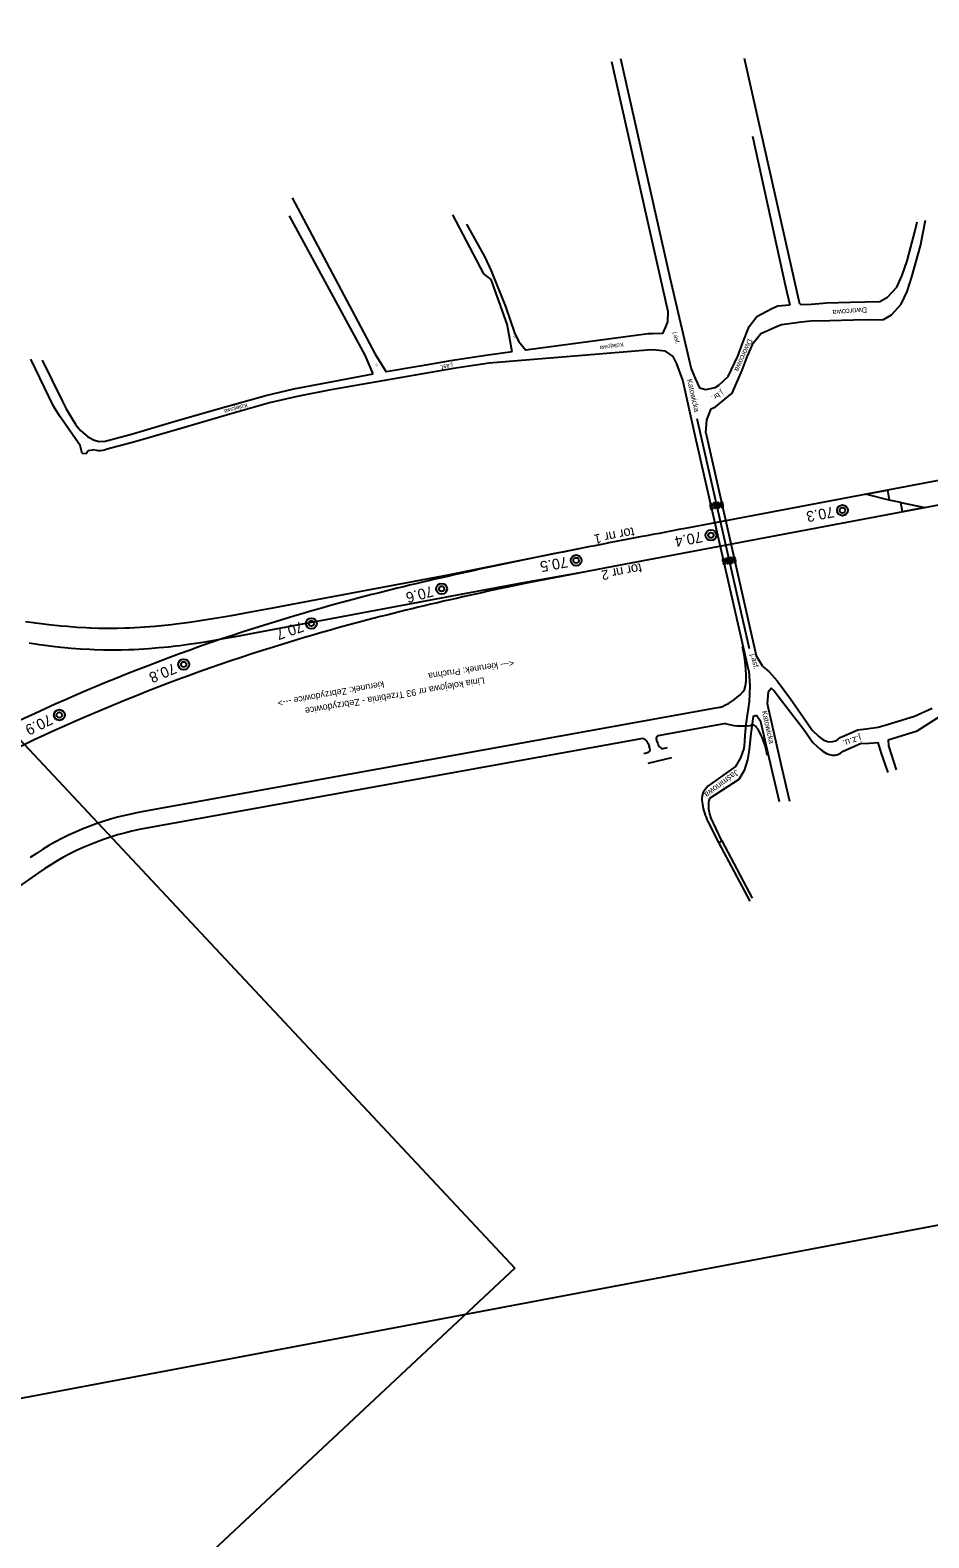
# Model space of a CAD drawing. Extents: x 6541740 to 6566395, y 5525066 to 5530361.
# Drawn here: x 6554888.2 to 6555056, y 5525562.4 to 5525844 of the extents above; entities that cross this region are included whole.
import ezdxf

# ---------------------------------------------------------------- set-up
doc = ezdxf.new("R2010")
doc.units = 0
for name, color, linetype in [('Domyślna', 7, 'Continuous'), ('ps_wymiarowanie', 7, 'Continuous'), ('TOR_PRZEK_P-komponent', 7, 'Continuous'), ('TOR_PS_OPIS_O-opisy odwodnienia', 7, 'Continuous'), ('TOR_PS_OPIS_T-numeracja torow i rozjazdow', 7, 'Continuous'), ('TOR_PS_OPIS_T-symbole geometrii', 7, 'Continuous'), ('TOR_PS_P-chodniki i place ładunkowe', 7, 'Continuous'), ('TOR_PS_T-rowy otwarte nieumocnione', 7, 'Continuous'), ('TOR_PS_T-wypelnienia', 7, 'Continuous'), ('TOR_RAMKI-ramka+tabelka 1', 7, 'Continuous'), ('TOR_W-warstwa dodatkowa 2', 7, 'Continuous')]:
    doc.layers.add(name, color=color, linetype=linetype)

# ---------------------------------------------------------------- blocks, each defined once
blk = doc.blocks.new('4010_1')
at = {"layer": 'Domyślna'}
for radius in [0.75, 0.375]:
    blk.add_circle((0, 0), radius, dxfattribs=at)

msp = doc.modelspace()

# ---------------------------------------------------------------- linework, layer by layer
at = {"layer": 'ps_wymiarowanie'}
for centre in [(6555015.36, 5525755.06), (6555015.99, 5525755.25), (6555016.66, 5525755.31), (6555017.34, 5525755.36), (6555017.7, 5525744.79), (6555018.35, 5525744.91), (6555019.01, 5525745.02), (6555019.66, 5525745.11)]:
    msp.add_ellipse(centre, major_axis=(-0.112, 0.59), ratio=0.25, dxfattribs=at)
at = {"layer": 'TOR_PRZEK_P-komponent'}
for p, q in [((6555221.45, 5525790.95), (6555010.48, 5525750.96)), ((6555222.13, 5525786.49), (6554997.05, 5525743.82)), ((6554997.05, 5525743.82), (6554981.45, 5525740.86))]:
    msp.add_line(p, q, dxfattribs=at)
for points in [[(6555010.48, 5525750.96), (6555009.27, 5525750.73), (6555008.07, 5525750.5), (6555006.86, 5525750.27), (6555005.66, 5525750.04), (6555004.45, 5525749.82), (6555003.25, 5525749.59), (6555002.05, 5525749.36), (6555000.84, 5525749.13), (6554996.23, 5525748.24)], [(6554996.23, 5525748.24), (6554996.03, 5525748.2), (6554994.83, 5525747.97), (6554993.62, 5525747.73), (6554992.42, 5525747.5), (6554991.22, 5525747.26), (6554990.02, 5525747.03), (6554988.82, 5525746.79), (6554987.62, 5525746.55), (6554986.42, 5525746.31), (6554985.22, 5525746.07), (6554984.02, 5525745.83), (6554982.82, 5525745.58), (6554981.63, 5525745.34), (6554980.43, 5525745.09), (6554979.23, 5525744.85), (6554978.04, 5525744.6), (6554976.84, 5525744.34), (6554975.65, 5525744.09), (6554974.46, 5525743.84), (6554973.26, 5525743.58), (6554972.07, 5525743.32), (6554970.88, 5525743.06), (6554969.69, 5525742.8), (6554968.5, 5525742.54), (6554967.31, 5525742.27), (6554966.13, 5525742), (6554964.94, 5525741.73), (6554963.75, 5525741.46), (6554962.57, 5525741.18), (6554961.39, 5525740.9), (6554960.2, 5525740.62), (6554959.02, 5525740.34), (6554957.84, 5525740.06), (6554956.66, 5525739.77), (6554955.49, 5525739.48), (6554954.31, 5525739.18), (6554953.14, 5525738.89), (6554951.96, 5525738.59), (6554950.79, 5525738.29), (6554949.62, 5525737.98), (6554948.45, 5525737.67), (6554947.28, 5525737.36), (6554946.11, 5525737.05), (6554944.95, 5525736.73), (6554943.78, 5525736.41), (6554942.62, 5525736.09), (6554941.46, 5525735.76), (6554940.3, 5525735.43), (6554939.14, 5525735.09), (6554937.99, 5525734.75)], [(6554981.45, 5525740.86), (6554980.85, 5525740.74), (6554979.65, 5525740.49), (6554978.46, 5525740.23), (6554977.27, 5525739.98), (6554976.07, 5525739.73), (6554974.88, 5525739.47), (6554973.69, 5525739.21), (6554972.5, 5525738.95), (6554971.31, 5525738.69), (6554970.12, 5525738.43), (6554968.93, 5525738.16), (6554967.74, 5525737.89), (6554966.56, 5525737.62), (6554965.37, 5525737.35), (6554964.19, 5525737.07), (6554963, 5525736.79), (6554961.82, 5525736.51), (6554960.64, 5525736.23), (6554959.46, 5525735.95), (6554958.28, 5525735.66), (6554957.1, 5525735.37), (6554955.93, 5525735.07), (6554954.75, 5525734.78), (6554953.58, 5525734.48), (6554952.41, 5525734.18), (6554951.24, 5525733.87), (6554950.07, 5525733.56), (6554948.9, 5525733.25), (6554947.73, 5525732.94), (6554946.57, 5525732.62), (6554945.4, 5525732.3), (6554944.24, 5525731.97), (6554943.08, 5525731.64), (6554941.92, 5525731.31), (6554940.76, 5525730.98), (6554939.6, 5525730.64)]]:
    msp.add_lwpolyline(points, dxfattribs=at)
for centre, major_axis, start_param, end_param in [((6555516.78, 5524462.45), (-640.8, 1247.55), 6.188263, 6.378108), ((6555517.43, 5524460.63), (-639.66, 1245.32), 6.188355, 6.378016)]:
    msp.add_ellipse(centre, major_axis=major_axis, ratio=0.5, start_param=start_param, end_param=end_param, dxfattribs=at)
at = {"layer": 'TOR_PS_OPIS_T-symbole geometrii'}
for p, q in [((6555016.82, 5525717.49), (6554908.65, 5525697.93)), ((6555018.07, 5525714.52), (6555005.35, 5525712.22)), ((6555002.55, 5525711.71), (6554909.9, 5525694.96)), ((6555003.56, 5525710.79), (6555003.77, 5525710.29)), ((6555005.21, 5525711.08), (6555005.35, 5525710.75)), ((6555006.37, 5525709.83), (6555007.19, 5525710.03)), ((6555002.76, 5525708.94), (6555003.64, 5525709.16)), ((6555003.56, 5525707.11), (6555008, 5525708.18)), ((6554889.74, 5525686.63), (6554873.22, 5525675.05))]:
    msp.add_line(p, q, dxfattribs=at)
for centre, major_axis, ratio, start_param, end_param in [((6555019.62, 5525727.36), (-1.35, 7.12), 0.25, 3.312433, 4.873816), ((6554988.19, 5525861.32), (-27.33, 144.18), 0.25, 3.178225, 3.312433), ((6555005.78, 5525711.19), (0.51, -1), 0.5, 2.99045, 4.561247), ((6555090.53, 5525849.22), (74.58, 133.88), 0.25, 3.195453, 3.311202), ((6555024.31, 5525707.15), (-1.35, 7.12), 0.25, 4.873816, 6.452794), ((6555002.98, 5525710.68), (-0.51, 1), 0.5, 4.561247, 6.132043), ((6555003.19, 5525710.18), (-0.51, 1), 0.5, 3.022608, 4.561247), ((6555005.92, 5525710.85), (0.51, -1), 0.5, 4.561247, 6.164201), ((6554986.22, 5525513.69), (-92.12, 179.35), 0.5, 6.132043, 6.351843), ((6554986.22, 5525513.69), (-90.64, 176.46), 0.5, 6.132043, 6.351843)]:
    msp.add_ellipse(centre, major_axis=major_axis, ratio=ratio, start_param=start_param, end_param=end_param, dxfattribs=at)
at = {"layer": 'TOR_PS_P-chodniki i place ładunkowe'}
for points in [[(6556046.03, 5525807.51), (6554817.76, 5525575.45), (6554764.48, 5525857.46), (6555992.75, 5526089.52)], [(6554978.64, 5525612.76), (6554394.63, 5525066.01), (6554198.49, 5525275.52), (6554782.49, 5525822.28)]]:
    msp.add_lwpolyline(points, close=True, dxfattribs=at)
at = {"layer": 'TOR_PS_T-rowy otwarte nieumocnione'}
for points in [[(6555044.13, 5525757.34), (6555048.26, 5525758.12), (6555048.55, 5525756.22)], [(6555055.23, 5525754.85), (6555051.03, 5525754.05), (6555050.73, 5525755.8)]]:
    msp.add_lwpolyline(points, close=True, dxfattribs=at)
for points in [[(6555050.73, 5525755.8), (6555048.55, 5525756.22)], [(6554990.62, 5525747.15), (6554990.62, 5525747.15), (6554978.5, 5525744.69), (6554978.5, 5525744.69), (6554966.17, 5525742.23), (6554966.17, 5525742.23), (6554953.9, 5525739.93), (6554953.9, 5525739.93), (6554941.61, 5525737.63), (6554941.61, 5525737.63), (6554933.41, 5525736.08), (6554929.31, 5525735.32), (6554929.31, 5525735.32), (6554925.67, 5525734.66), (6554923.85, 5525734.34), (6554921.11, 5525733.89), (6554918.37, 5525733.47), (6554916.99, 5525733.28), (6554916.99, 5525733.28), (6554915.35, 5525733.06), (6554914.53, 5525732.97), (6554913.3, 5525732.83), (6554911.44, 5525732.65), (6554909.58, 5525732.5), (6554908.65, 5525732.43), (6554906.78, 5525732.34), (6554905.84, 5525732.3), (6554904.43, 5525732.27), (6554904.43, 5525732.27), (6554902.78, 5525732.26), (6554901.68, 5525732.27), (6554900.95, 5525732.29), (6554899.47, 5525732.34), (6554899.47, 5525732.34), (6554898.6, 5525732.37), (6554896.87, 5525732.48), (6554895.12, 5525732.61), (6554893.96, 5525732.71), (6554891.63, 5525732.94), (6554891.62, 5525732.94), (6554890.19, 5525733.11), (6554889.23, 5525733.23), (6554887.3, 5525733.49)], [(6554991.55, 5525742.77), (6554979.19, 5525740.59), (6554966.92, 5525738.28), (6554966.92, 5525738.28), (6554954.65, 5525735.97), (6554954.65, 5525735.97), (6554942.36, 5525733.7), (6554942.36, 5525733.7), (6554938.26, 5525732.93), (6554930.05, 5525731.38), (6554930.05, 5525731.38), (6554926.42, 5525730.7), (6554924.59, 5525730.37), (6554921.86, 5525729.89), (6554920.03, 5525729.59), (6554919.11, 5525729.45), (6554917.74, 5525729.25), (6554917.74, 5525729.25), (6554916.1, 5525729.04), (6554915.28, 5525728.94), (6554914.05, 5525728.8), (6554912.19, 5525728.62), (6554910.33, 5525728.46), (6554909.4, 5525728.4), (6554907.53, 5525728.3), (6554906.6, 5525728.26), (6554905.19, 5525728.22), (6554905.19, 5525728.22), (6554903.71, 5525728.21), (6554902.97, 5525728.21), (6554901.86, 5525728.22), (6554900.18, 5525728.27), (6554900.18, 5525728.27), (6554899.31, 5525728.31), (6554897.57, 5525728.41), (6554895.83, 5525728.54), (6554894.66, 5525728.65), (6554893.88, 5525728.73), (6554892.33, 5525728.91), (6554892.32, 5525728.91), (6554890.88, 5525729.09), (6554889.91, 5525729.22), (6554887.98, 5525729.5)]]:
    msp.add_lwpolyline(points, dxfattribs=at)
at = {"layer": 'TOR_PS_T-wypelnienia'}
for p, q in [((6554996.7, 5525838.18), (6555007.24, 5525791.47)), ((6554998.39, 5525838.77), (6555007.63, 5525797.82)), ((6555031.89, 5525792.83), (6555021.54, 5525838.72)), ((6555023.04, 5525824.27), (6555029.2, 5525796.17)), ((6554937.08, 5525812.72), (6554952.6, 5525783.49)), ((6554950.72, 5525783.34), (6554936.61, 5525809.38)), ((6554972.87, 5525798.51), (6554967.1, 5525809.53)), ((6554969.64, 5525807.78), (6554973.04, 5525801.66)), ((6554973.04, 5525801.66), (6554974.24, 5525799.08)), ((6554974.24, 5525797.45), (6554972.87, 5525798.51)), ((6554974.24, 5525799.08), (6554976.94, 5525792.43)), ((6554977.2, 5525789.1), (6554974.24, 5525797.45)), ((6555007.63, 5525797.82), (6555011.56, 5525780.78)), ((6555029.2, 5525796.17), (6555030.01, 5525792.73)), ((6554976.94, 5525792.43), (6554978.58, 5525787.48)), ((6555007.24, 5525791.47), (6555007.18, 5525789.58)), ((6554978.19, 5525783.92), (6554977.2, 5525789.1)), ((6554978.58, 5525787.48), (6554979.35, 5525785.97)), ((6554979.35, 5525785.97), (6554980.71, 5525784.26)), ((6554892.54, 5525773.8), (6554888.3, 5525782.58)), ((6554952.22, 5525779.82), (6554950.72, 5525783.34)), ((6554952.6, 5525783.49), (6554954.62, 5525780.24)), ((6554890.38, 5525782.42), (6554894.13, 5525774.8)), ((6554943.71, 5525778.23), (6554952.22, 5525779.82)), ((6554932.17, 5525775.8), (6554937.42, 5525777.02)), ((6554937.42, 5525777.02), (6554943.71, 5525778.23)), ((6554958.63, 5525779.36), (6554944.28, 5525776.84)), ((6554894.13, 5525774.8), (6554894.87, 5525773.31)), ((6554924.8, 5525773.73), (6554932.17, 5525775.8)), ((6554932.84, 5525774.41), (6554925.44, 5525772.33)), ((6554938.02, 5525775.58), (6554932.84, 5525774.41)), ((6554944.28, 5525776.84), (6554938.02, 5525775.58)), ((6554893.62, 5525772.01), (6554892.54, 5525773.8)), ((6554897.48, 5525766.47), (6554893.62, 5525772.01)), ((6554894.87, 5525773.31), (6554895.79, 5525771.72)), ((6554895.79, 5525771.72), (6554896.68, 5525770.33)), ((6554915.86, 5525771.17), (6554924.8, 5525773.73)), ((6554925.44, 5525772.33), (6554916.54, 5525769.72)), ((6554896.68, 5525770.33), (6554897.57, 5525769.23)), ((6554897.57, 5525769.23), (6554898.88, 5525768.16)), ((6554902.16, 5525767.28), (6554907.1, 5525768.57)), ((6554907.1, 5525768.57), (6554915.86, 5525771.17)), ((6554916.54, 5525769.72), (6554907.71, 5525767.15)), ((6554897.89, 5525764.95), (6554897.48, 5525766.47)), ((6554898.88, 5525768.16), (6554899.99, 5525767.48)), ((6554900.26, 5525765.63), (6554899.02, 5525765.43)), ((6554899.99, 5525767.48), (6554900.96, 5525767.21)), ((6554900.96, 5525767.21), (6554902.16, 5525767.28)), ((6554907.71, 5525767.15), (6554902.26, 5525765.69)), ((6554898.59, 5525764.87), (6554897.89, 5525764.95)), ((6554899.02, 5525765.43), (6554898.59, 5525764.87)), ((6555024.98, 5525725.17), (6555023.74, 5525727.23)), ((6555022.38, 5525724.37), (6555022.53, 5525721.57)), ((6555025.95, 5525720.43), (6555026.55, 5525721.13)), ((6555025.95, 5525720.43), (6555025.76, 5525718.25)), ((6555024.6, 5525714.83), (6555023.78, 5525716.02)), ((6555014.68, 5525702.81), (6555014.04, 5525701.95)), ((6555014.71, 5525696.19), (6555016.7, 5525692.31)), ((6555017.32, 5525692.57), (6555015.17, 5525697.06)), ((6555016.7, 5525692.31), (6555017.32, 5525692.57)), ((6555017.32, 5525692.57), (6555023, 5525681.9)), ((6555016.7, 5525692.31), (6555022.54, 5525681.34))]:
    msp.add_line(p, q, dxfattribs=at)
for points in [[(6555033.35, 5525792.77), (6555036.86, 5525793.13), (6555041.32, 5525793.24), (6555046.83, 5525793.34), (6555048.24, 5525794.16), (6555049.97, 5525796.03), (6555051, 5525798.26), (6555051.9, 5525800.92), (6555053.43, 5525806.6), (6555053.76, 5525808.21)], [(6555033.94, 5525789.75), (6555037.46, 5525789.81), (6555041.92, 5525789.92), (6555047.48, 5525790.02), (6555048.98, 5525790.89), (6555050.79, 5525792.86), (6555051.89, 5525795.24), (6555052.82, 5525797.99), (6555054.39, 5525803.78), (6555055.35, 5525808.53)], [(6555016.76, 5525777.72), (6555018.47, 5525779.35), (6555020.31, 5525783.15), (6555021.23, 5525785.72), (6555022.44, 5525788.69), (6555023.84, 5525790.58), (6555026.67, 5525792.05), (6555027.76, 5525792.52), (6555029.27, 5525792.66)], [(6555029.27, 5525792.66), (6555030.01, 5525792.73)], [(6555031.89, 5525792.83), (6555033.35, 5525792.77)], [(6555007.18, 5525789.58), (6555006.81, 5525788.62), (6555006.21, 5525787.37), (6555004.44, 5525787.3), (6555003.58, 5525787.33)], [(6555016.15, 5525773.67), (6555019.21, 5525776.25), (6555021.13, 5525780.53), (6555022.03, 5525783.04), (6555023.17, 5525785.57), (6555024.61, 5525787.37), (6555027.39, 5525788.6), (6555028.44, 5525789.05), (6555029.91, 5525789.25)], [(6555029.91, 5525789.25), (6555032.1, 5525789.55), (6555033.94, 5525789.75)], [(6555003.58, 5525787.33), (6554980.71, 5525784.26)], [(6554978.19, 5525783.92), (6554973.27, 5525783.26), (6554966.65, 5525782.24), (6554960.92, 5525781.27), (6554954.62, 5525780.24)], [(6555004.15, 5525784.32), (6554973.84, 5525781.86), (6554967.23, 5525780.85), (6554961.5, 5525779.87), (6554958.63, 5525779.36)], [(6555010.03, 5525778.66), (6555008.93, 5525781.68), (6555008.2, 5525783.1), (6555006.77, 5525784.05), (6555004.98, 5525784.27), (6555004.15, 5525784.32)], [(6555011.56, 5525780.78), (6555012.38, 5525778.87), (6555013.15, 5525777.24), (6555014.32, 5525776.92), (6555016.06, 5525777.28), (6555016.76, 5525777.72)], [(6555022.38, 5525724.37), (6555020.86, 5525730.87), (6555012.53, 5525767.45), (6555010.03, 5525778.66)], [(6555014.3, 5525768.83), (6555014.48, 5525771.26), (6555015.34, 5525773.27), (6555016.15, 5525773.67)], [(6555014.3, 5525768.83), (6555022.63, 5525732.15), (6555023.74, 5525727.23)], [(6555024.98, 5525725.17), (6555026.17, 5525724.17), (6555027.63, 5525722.47), (6555030.13, 5525719.15), (6555030.13, 5525719.15)], [(6555022.53, 5525721.57), (6555022.39, 5525718.58), (6555021.88, 5525714.8), (6555021.61, 5525712.39), (6555021.54, 5525711.11)], [(6555026.55, 5525721.13), (6555026.55, 5525721.13), (6555027.09, 5525720.62), (6555027.63, 5525719.9), (6555030.3, 5525716.4)], [(6555025.76, 5525718.25), (6555028.38, 5525706.65), (6555029.93, 5525700.03)], [(6555030.13, 5525719.15), (6555032.53, 5525715.61), (6555034.15, 5525713.28), (6555035.42, 5525712.06)], [(6555023.78, 5525716.02), (6555023.16, 5525715.82), (6555022.74, 5525712.65), (6555022.47, 5525710.24), (6555022.33, 5525709.21)], [(6555030.3, 5525716.4), (6555032.43, 5525713.67), (6555032.63, 5525713.41), (6555033.21, 5525712.58), (6555034.33, 5525710.98), (6555035.65, 5525709.7)], [(6555046.51, 5525713.8), (6555047.82, 5525714.2), (6555053.27, 5525715.87), (6555056.57, 5525717.41)], [(6555048.34, 5525711.48), (6555053.81, 5525713.16), (6555058.07, 5525715.88)], [(6555028.07, 5525699.88), (6555026.79, 5525705.41), (6555024.6, 5525714.83)], [(6555039.42, 5525711.9), (6555042.73, 5525713.33), (6555044.29, 5525713.53)], [(6555044.29, 5525713.53), (6555046.51, 5525713.8)], [(6555021.54, 5525711.11), (6555021.39, 5525709.83), (6555020.8, 5525708.09), (6555019.89, 5525706.48), (6555014.68, 5525702.81)], [(6555039.94, 5525709.33), (6555043.23, 5525710.76), (6555044.8, 5525710.86)], [(6555044.8, 5525710.86), (6555046.53, 5525710.97)], [(6555048.37, 5525705.39), (6555047.06, 5525709.1), (6555046.53, 5525710.97)], [(6555048.34, 5525711.48), (6555048.45, 5525710.35), (6555049.84, 5525705.84)], [(6555022.33, 5525709.21), (6555022.13, 5525707.72), (6555021.46, 5525705.73), (6555020.46, 5525704.08), (6555014.99, 5525700.49)]]:
    msp.add_lwpolyline(points, dxfattribs=at)
for centre, major_axis, ratio, start_param, end_param in [((6554897.34, 5525776.23), (-5.33, 10.37), 0.5, 2.747069, 3.066585), ((6555031.73, 5525744.58), (6.34, -33.45), 0.250307, 5.994146, 6.456591), ((6555031.51, 5525746.2), (7.11, -37.55), 0.250277, 5.994158, 6.432263), ((6555016.44, 5525698.24), (-2.05, 3.99), 0.5, 0.19715, 1.026213), ((6555018.47, 5525697.33), (-3.55, 6.9), 0.5, 1.020936, 1.481176), ((6555018.19, 5525696.71), (-2.43, 4.74), 0.5, 0.43659, 1.248227)]:
    msp.add_ellipse(centre, major_axis=major_axis, ratio=ratio, start_param=start_param, end_param=end_param, dxfattribs=at)
at = {"layer": 'TOR_W-warstwa dodatkowa 2'}
msp.add_line((6555012.65, 5525771.52), (6555022.43, 5525728.5), dxfattribs=at)

# ---------------------------------------------------------------- block references
at = {"layer": 'TOR_RAMKI-ramka+tabelka 1', "xscale": 1.345963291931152, "yscale": 1.345963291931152}
for p in [(6555039.84, 5525754.34), (6555015.28, 5525749.69), (6554990.11, 5525744.99)]:
    msp.add_blockref('4010_1', p, dxfattribs=at)
at = {"layer": 'TOR_RAMKI-ramka+tabelka 1'}
for p, xscale, yscale, rotation in [((6554964.99, 5525739.68), 1.345963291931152, 1.3459632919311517, 4.247698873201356), ((6554940.67, 5525733.2), 1.345963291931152, 1.3459632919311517, 4.247698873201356), ((6554916.83, 5525725.55), 1.345963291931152, 1.3459632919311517, 4.247698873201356), ((6554893.61, 5525716.1), 1.3459632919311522, 1.3459632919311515, 7.546628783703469)]:
    msp.add_blockref('4010_1', p, dxfattribs=dict(at, xscale=xscale, yscale=yscale, rotation=rotation))

# ---------------------------------------------------------------- texts
at = {"layer": 'TOR_PS_OPIS_O-opisy odwodnienia'}
for s, rotation, p in [('tor nr 1', 191.0237, (6555000.79, 5525751.21)), ('tor nr 2', 191.0133, (6555002.18, 5525744.49))]:
    msp.add_text(s, height=1.8, rotation=rotation, dxfattribs=at).set_placement(p)
at = {"layer": 'TOR_PS_OPIS_T-numeracja torow i rozjazdow'}
for s, height, rotation, p in [('<--- kierunek: Pruchna', 1.2202, 188.7861, (6554978.41, 5525726.41)), ('kierunek: Zebrzydowice --->', 1.2202, 190.2881, (6554954.14, 5525722.45)), ('Linia kolejowa nr 93 Trzebinia - Zebrzydowice', 1.2535, 189.7097, (6554972.91, 5525723.16))]:
    msp.add_text(s, height=height, rotation=rotation, dxfattribs=at).set_placement(p)
at = {"layer": 'TOR_PS_T-wypelnienia'}
for s, height, rotation, p in [('Dworcowa', 1, 184.7563, (6555044.37, 5525792.29)), ('j.z.', 0.314, 296.4445, (6554978.39, 5525786.87)), ('Kolejowa', 0.8, 188.6691, (6554998.91, 5525785.71)), ('j.asf.', 0.8, 282.9017, (6555008.19, 5525787.58)), ('Dworcowa', 1, 246.4462, (6555022.2, 5525786.45)), ('j.z.', 0.34, 300.4088, (6554952.65, 5525781.64)), ('j.asf.', 0.848, 189.2587, (6554967.01, 5525781.82)), ('Katowicka', 1, 282.9297, (6555010.8, 5525778.76)), ('j.br.', 1, 212.2378, (6555017.2, 5525776.81)), ('Kolejowa', 0.8, 196.2308, (6554928.61, 5525774.39)), ('j.asf.', 1, 282.9017, (6555022.68, 5525727.42)), ('Katowicka', 1, 282.7884, (6555024.78, 5525716.79)), ('j.z.u.', 1.25, 197.0568, (6555043.12, 5525712.37)), ('Jaśminowa', 1.132, 216.9369, (6555019.96, 5525705.98))]:
    msp.add_text(s, height=height, rotation=rotation, dxfattribs=at).set_placement(p)
at = {"layer": 'TOR_RAMKI-ramka+tabelka 1'}
for s, rotation, p in [('70.3', 190.7691, (6555038.07, 5525755.05)), ('70.4', 190.7691, (6555013.5, 5525750.39)), ('70.5', 190.7691, (6554988.34, 5525745.7)), ('70.6', 195.0168, (6554963.17, 5525740.25)), ('70.7', 198.8052, (6554938.82, 5525733.65)), ('70.8', 202.8689, (6554914.95, 5525725.87)), ('70.9', 206.1678, (6554891.71, 5525716.31))]:
    msp.add_text(s, height=2, rotation=rotation, dxfattribs=at).set_placement(p)

doc.saveas('drawing.dxf')
